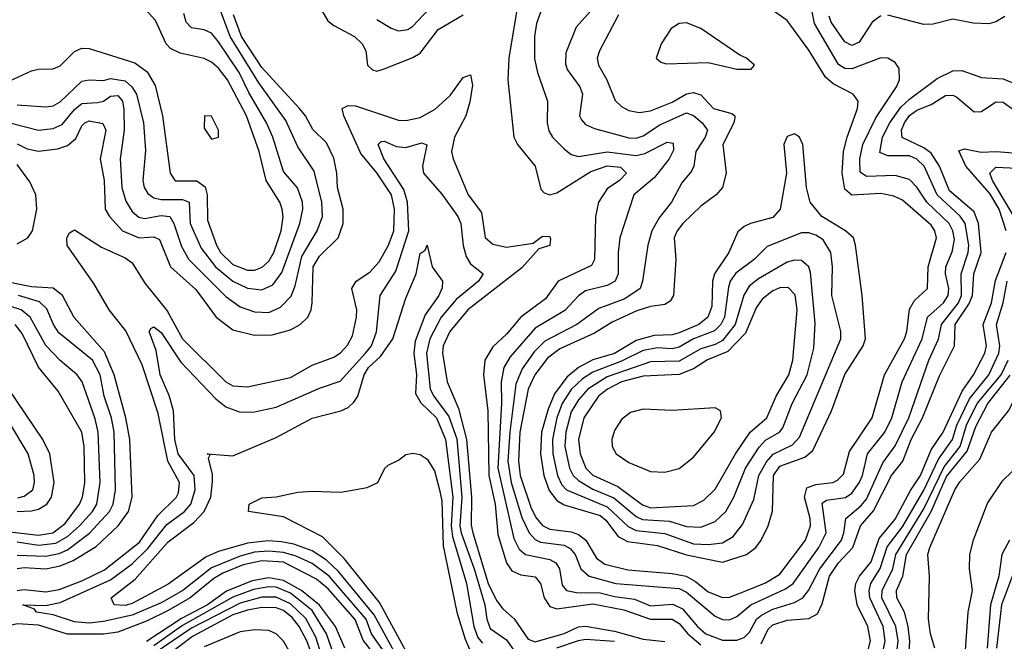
# Model space of a CAD drawing. Header units: inches. Extents: x 884549 to 1028252, y 526810 to 653624.
# Tile 668 of 1056: x 986677 to 989413, y 565749 to 567477. Entities that reach past the tile are written whole.
import ezdxf

# ---------------------------------------------------------------- set-up
doc = ezdxf.new("R2010")
doc.units = ezdxf.units.IN
doc.header["$MEASUREMENT"] = 0
doc.layers.add('A9586', color=7, linetype='Continuous')

msp = doc.modelspace()

# ---------------------------------------------------------------- linework, layer by layer
at = {"layer": 'A9586', "color": 5}
for points, elevation in [([(987489.7, 567549.7), (987534, 567474), (987550, 567460.4), (987607.8, 567430), (987628.9, 567410), (987639.6, 567390), (987643.9, 567350), (987657.3, 567337.3), (987670, 567334.1), (987690, 567340.1), (987770, 567372), (987790, 567384.2), (987839.9, 567450), (987910, 567490.8)], 1820), ([(988270.8, 567509.2), (988223.9, 567456.1), (988195.1, 567384.9), (988193.7, 567353.7), (988198.6, 567338.6), (988234, 567290), (988241.5, 567270), (988233.1, 567210), (988238.4, 567198.4), (988250, 567185.1), (988274.7, 567174.7), (988370, 567148), (988390, 567147.2), (988410, 567153.8), (988455.7, 567184.3), (988530, 567217.9), (988550, 567210.1), (988574.1, 567190), (988588.8, 567170), (988581.7, 567150), (988556.5, 567110), (988550.6, 567070), (988544.2, 567055.8), (988517.1, 567022.9), (988488.7, 566970), (988454.2, 566925.8), (988434, 566890), (988422.5, 566850), (988408.1, 566750), (988401, 566730), (988358.8, 566701.2), (988286.3, 566673.7), (988225.8, 566630), (988136.9, 566583.1), (988106.6, 566553.4), (988073.3, 566506.7), (988056.3, 566463.7), (988039.1, 566330), (988033.6, 566250), (988042.8, 566190), (988072.8, 566092.8), (988092.9, 566050), (988110, 566032.1), (988124.8, 566024.8), (988190, 566015.7), (988207.2, 566007.2), (988220.6, 565990), (988236.3, 565950), (988259.8, 565930), (988333.4, 565910), (988510, 565895.3), (988530, 565885.3), (988610, 565818.6), (988630, 565809.5), (988650, 565808.1), (988670, 565817.6), (988709.4, 565850.6), (988805, 565895), (988826.3, 565910), (988898.3, 566010), (988918.7, 566050), (988906.8, 566133.2), (988919.1, 566140.9), (988971.8, 566148.2), (988990, 566160.9), (989010, 566189.6), (989019.2, 566210), (989033.6, 566270), (989081.1, 566330), (989100.5, 566370), (989129.9, 566470), (989184.8, 566590), (989199.7, 566650), (989244.4, 566690), (989256.9, 566710), (989259.4, 566730), (989250.2, 566770), (989250.4, 566790), (989268.8, 566831.2), (989274.5, 566865.5), (989270.4, 566890), (989260.4, 566910), (989198.4, 566970), (989170, 567011.7), (989150, 567032.2), (989110, 567044), (989030, 567040.9), (989012.9, 567052.9), (989011.6, 567090), (989020.1, 567130), (989056.1, 567203.9), (989114.2, 567290), (989122.4, 567310), (989121.1, 567341.1), (989110, 567357.4), (989090, 567369.8), (989070, 567370.5), (988990, 567339.8), (988970, 567341.6), (988952.7, 567352.7), (988886.2, 567466.2), (988872.8, 567530)], 1860), ([(988341, 567490), (988288.1, 567390), (988282.2, 567370), (988285.5, 567350), (988308.6, 567310), (988332.3, 567252.3), (988350, 567235.1), (988370, 567224), (988398.5, 567218.5), (988430, 567223.8), (988490, 567247.8), (988530, 567271.2), (988550, 567274.1), (988570, 567268.1), (988605.4, 567230), (988656.1, 567216.1), (988664.5, 567210), (988664.2, 567204.2), (988662.1, 567190), (988631.5, 567130), (988640.5, 567050), (988630.1, 567010), (988612.6, 566990), (988570, 566958.3), (988520.1, 566910), (988504.2, 566890), (988495.8, 566870), (988500.7, 566810), (988494.2, 566710), (988485.2, 566694.8), (988470, 566685.5), (988430, 566679.6), (988392.3, 566667.7), (988323.6, 566636.4), (988274.4, 566605.6), (988178.5, 566561.5), (988144, 566536), (988108.7, 566490), (988090.3, 566449.7), (988067.3, 566330), (988063.1, 566250), (988068.2, 566210), (988098.8, 566118.8), (988112.4, 566092.4), (988130, 566070.8), (988150, 566060.4), (988210, 566052.8), (988230, 566045.5), (988250.6, 566030), (988279.9, 565979.9), (988303.5, 565963.5), (988367.2, 565947.2), (988490, 565937.5), (988528.9, 565930), (988555.2, 565915.2), (988590, 565886.6), (988630, 565870.3), (988650, 565871.9), (988690, 565887.5), (988750, 565911.8), (988790, 565935.7), (988860.9, 566030), (988874.4, 566070), (988873.6, 566090), (988857.8, 566150), (988864.6, 566175.4), (988890, 566184.7), (988936.5, 566190), (988950, 566196.8), (988966.1, 566213.9), (988983.4, 566276.6), (989046.1, 566370), (989080.2, 566490), (989136.4, 566590), (989142.8, 566610), (989150, 566672.4), (989164, 566696), (989199.5, 566730), (989201.4, 566790), (989224.9, 566870), (989220.3, 566890), (989210, 566906), (989130, 566975.1), (989105.9, 566985.9), (989070, 566993.4), (988990, 566989.2), (988970, 567005.8), (988962.9, 567050), (988966.4, 567110), (988976.2, 567150), (989005.8, 567230), (989007.2, 567250), (988993, 567270), (988938.2, 567298.2), (988916.7, 567316.7), (988870, 567392), (988810, 567474.7), (988710, 567546.2)], 1880), ([(986650, 567307), (986710, 567334.4), (986730, 567339.6), (986770, 567340.4), (986790, 567349), (986830, 567388.4), (986850, 567398), (986870, 567396.9), (986997.2, 567357.2), (987031.5, 567331.5), (987053.7, 567293.7), (987074.6, 567210), (987095.1, 567050), (987109.2, 567029.2), (987170, 567029.2), (987192.6, 567012.6), (987198.1, 566990), (987199.5, 566919.5), (987223.9, 566850), (987235.4, 566830), (987270, 566796.2), (987310, 566780.2), (987330, 566780.6), (987351.4, 566788.6), (987370, 566805.9), (987383.7, 566830), (987404.1, 566890), (987409, 566929), (987406.9, 566950), (987399.9, 566970), (987361.9, 567030), (987342.3, 567110), (987307.3, 567210), (987254.7, 567310), (987230, 567342), (987210, 567359.2), (987190, 567368.9), (987123.7, 567383.7), (987096.6, 567396.6), (987084, 567410), (987054.9, 567474.9), (987010, 567523.4)], 1880), ([(986650, 567189.8), (986730, 567170.1), (986770, 567174.2), (986794.9, 567185.1), (986830, 567227.5), (986850, 567244.2), (986893.7, 567246.3), (986910, 567250.1), (986930, 567264.6), (986950, 567265.8), (986963.3, 567250), (986966.8, 567226.8), (986967.5, 567170), (986956.6, 567090), (986961.6, 567010), (986972, 566972), (986990, 566943.6), (987008.2, 566928.2), (987024.3, 566924.3), (987070, 566932.5), (987094.3, 566930), (987105.5, 566910), (987126.7, 566846.7), (987147.3, 566810), (987250, 566707.8), (987290, 566678.3), (987330, 566664.7), (987370, 566663.3), (987402.5, 566677.5), (987431.7, 566708.3), (987442.8, 566737.2), (987461.2, 566818.8), (987504.1, 566890), (987518.4, 566930), (987516.6, 566970), (987496, 567056), (987450, 567123.6), (987416.4, 567196.4), (987341.5, 567301.5), (987262.5, 567430), (987230, 567517)], 1840), ([(987670, 567477.4), (987710, 567453.6), (987730, 567446.1), (987756.3, 567450), (987770, 567458.7), (987830, 567522.4)], 1840), ([(988059.8, 567510), (988036.5, 567370), (988033.6, 567310), (988050.1, 567150), (988060.4, 567130), (988109.6, 567070), (988125.7, 567005.7), (988135.1, 566995.1), (988150, 566990.1), (988170, 566995.1), (988264.7, 567055.3), (988310, 567070.8), (988346.7, 567066.7), (988363.9, 567050), (988344.2, 567030), (988310, 567006.8), (988285.9, 566970), (988276.9, 566930), (988275, 566810), (988266.3, 566793.7), (988173.7, 566750), (988138.7, 566701.3), (988070, 566649.9), (988030, 566603), (987992.4, 566567.6), (987969.5, 566530), (987965.9, 566490), (987977.8, 566390), (987980.5, 566210), (987998.1, 566130), (988005.8, 566045.8), (988030, 565967.4), (988045.1, 565945.1), (988070, 565933.2), (988110, 565927.9), (988124.1, 565910), (988134.3, 565870), (988150, 565845.2), (988170, 565838.9), (988270, 565853.4), (988356.2, 565836.2), (988430, 565810.7), (988490, 565810.8), (988510, 565798.7), (988533.7, 565770), (988570, 565738.7)], 1820), ([(988130, 567512.5), (988113.5, 567466.5), (988108, 567430), (988108.3, 567368.3), (988116.1, 567330), (988143.9, 567250), (988143.3, 567190), (988147.7, 567167.7), (988158.3, 567150), (988190, 567118.3), (988210, 567102.1), (988230, 567096.6), (988310, 567109.4), (988390, 567099.7), (988414.8, 567105.2), (988476.8, 567136.8), (988493.3, 567133.3), (988493.8, 567113.8), (988482.1, 567090), (988441.4, 567038.6), (988383.9, 566990), (988345.3, 566870), (988340.1, 566830), (988340.6, 566770), (988331.8, 566750), (988310, 566737.8), (988250, 566723.5), (988230, 566709), (988191.9, 566668.1), (988110, 566619.1), (988040.5, 566539.5), (988022.6, 566510), (988015.2, 566470), (988016.2, 566410), (988006.4, 566230), (988050, 566035.1), (988065.2, 566005.2), (988082.4, 565990), (988150, 565975.9), (988166.8, 565966.8), (988177, 565950), (988184.8, 565904.8), (988197, 565890), (988224.6, 565884.6), (988290, 565883.8), (988330, 565873), (988385.9, 565865.9), (988430, 565847.9), (988491.8, 565851.8), (988518.7, 565838.7), (988560.6, 565790), (988583.9, 565770), (988630, 565751.7), (988670, 565751.8), (988690, 565759.6), (988705.4, 565774.6), (988725.1, 565810), (988738.6, 565821.4), (988770, 565838.3), (988830, 565856.8), (988853.4, 565870), (988869.6, 565890.4), (988900.4, 565950), (988960.6, 566030), (988967.8, 566050), (988972.8, 566090), (989014.7, 566125.3), (989030, 566144.3), (989075.4, 566244.6), (989110, 566292.4), (989148.2, 566370), (989203.4, 566530), (989230.8, 566589.2), (989238.8, 566630), (989285.7, 566690), (989294.7, 566710), (989293.3, 566770), (989313.3, 566830), (989314.9, 566850), (989304.5, 566910), (989291, 566931), (989226.9, 566990), (989190.9, 567070), (989170, 567089.6), (989150, 567098.3), (989090, 567098.8), (989067.5, 567107.5), (989075.3, 567150), (989095.5, 567190), (989126, 567234), (989150, 567256.3), (989226.5, 567313.5), (989270, 567334.5), (989295.3, 567335.3), (989350, 567316.1), (989410, 567312.5), (989470, 567287.8)], 1840), ([(986670, 567239.9), (986750, 567234.7), (986770, 567237.6), (986790, 567248.9), (986850, 567305.7), (986870, 567309.7), (986910, 567308), (986930, 567313.2), (986970, 567306.8), (986989, 567290), (987001.8, 567270), (987021.7, 567190), (987027.2, 567112.8), (987019.4, 567030), (987023.3, 567010), (987033.4, 566993.4), (987050, 566981.7), (987070, 566976.7), (987130, 566977.4), (987148.3, 566970), (987150.8, 566910), (987181.6, 566841.6), (987221.7, 566790), (987270, 566750), (987310, 566730.3), (987350, 566725.6), (987380.4, 566739.6), (987405.9, 566774.1), (987455.7, 566910), (987463.8, 566950), (987462.8, 566970), (987449.2, 567009.2), (987410, 567055.2), (987380.8, 567150), (987362.8, 567190), (987314.1, 567274.1), (987287.6, 567330), (987230, 567415.6), (987210, 567439.2), (987190, 567448.9), (987154.3, 567454.3), (987140.2, 567470), (987133.8, 567493.8)], 1860), ([(986670, 567131.9), (986698.2, 567118.2), (986730, 567111.8), (986782.3, 567117.7), (986810, 567127.4), (986833.7, 567146.3), (986850, 567181.5), (986858.3, 567190), (986870, 567195.5), (986908.4, 567188.4), (986916.7, 567170), (986901.2, 567090), (986912, 567030), (986915, 566950), (986926.5, 566930), (986963.4, 566890), (987009.3, 566870), (987050, 566873.7), (987066, 566866), (987096.7, 566790), (987167.1, 566727.1), (987223.7, 566650), (987270, 566614.5), (987330, 566599.7), (987379.3, 566600.7), (987430, 566614.5), (987457.1, 566630), (987477.9, 566650), (987487.3, 566670), (987490.2, 566689.8), (987493.1, 566790), (987510, 566819.9), (987562.7, 566870), (987576.6, 566910), (987575.8, 566950), (987560.7, 567010), (987558.6, 567050), (987550, 567092.2), (987530, 567134.3), (987491.7, 567171.7), (987471.4, 567210), (987455.3, 567230), (987350, 567344.1), (987293.3, 567430), (987271.7, 567490)], 1820), ([(989070, 567487.4), (989046.1, 567470), (989010, 567414.7), (988990, 567405), (988970, 567414.9), (988932.1, 567470), (988926.4, 567486.4)], 1840), ([(989414.5, 567485.5), (989390, 567470.5), (989370, 567464.9), (989326.8, 567466.8), (989270, 567478), (989215.4, 567464.6), (989190, 567463.6), (989090, 567489.9)], 1840), ([(989220, 565730), (989207.9, 565770), (989202.4, 565810), (989205.3, 565930), (989201.1, 565990), (989206.3, 566010), (989276, 566170), (989290, 566192), (989345, 566255), (989378.1, 566330), (989425.3, 566390), (989495.4, 566524.6), (989540.7, 566659.3), (989570, 566765.6), (989617.4, 566882.6), (989619.3, 566950), (989670.9, 566989.1), (989697, 567023), (989730, 567101.5), (989786.7, 567193.3), (989870, 567259.4), (989955.3, 567304.7), (990000, 567344.6)], 1680), ([(986670, 565890), (986690, 565893.2), (986750, 565886.3), (986787.3, 565892.7), (986850, 565916.6), (986912.8, 565947.2), (987010, 566024.7), (987061.2, 566098.8), (987111.7, 566148.3), (987118.2, 566161.8), (987121.2, 566190), (987089.2, 566249.2), (987061.7, 566381.7), (987017.8, 566517.8), (986971.9, 566611.9), (986926.2, 566670), (986883.7, 566743.7), (986809.1, 566849.1), (986808.2, 566870), (986815.4, 566884.6), (986830, 566892.4), (986904.8, 566844.8), (986970, 566815.3), (986990, 566801.4), (987024.8, 566744.8), (987087.5, 566667.5), (987130, 566589.5), (987250, 566469.7), (987270, 566459.2), (987310, 566456), (987430, 566482.5), (987490, 566516.5), (987550, 566538.4), (987569, 566551), (987588.2, 566571.8), (987601.8, 566598.2), (987613.5, 566650), (987614, 566670), (987599.9, 566730), (987612, 566750), (987650, 566775.4), (987676.4, 566803.6), (987702.3, 566850), (987717, 566890), (987718.6, 566950), (987710.5, 566990), (987670, 567051.6), (987625.2, 567105.2), (987577.8, 567210), (987573.7, 567230), (987590, 567238.3), (987610, 567237.5), (987730, 567197.7), (987750, 567196.6), (987790, 567204.6), (987832, 567228), (987873.9, 567266.1), (987910, 567316.3), (987930, 567323.8), (987935.3, 567295.3), (987928.6, 567248.6), (987917.3, 567210), (987886, 567150), (987876.8, 567110), (987881.5, 567090), (987923.9, 566990), (987960.6, 566940.6), (987971.2, 566871.2), (987992.5, 566852.5), (988030, 566844.3), (988104.5, 566855.5), (988130, 566874.9), (988150, 566874), (988152.2, 566867.8), (988150.9, 566849.1), (988120.3, 566839.7), (988072.6, 566787.4), (987922.7, 566670), (987872.2, 566610), (987854.1, 566570), (987852, 566550), (987865.4, 566470), (987896.3, 566396.3), (987918.6, 566310), (987932.8, 566150), (987931.9, 566071.9), (987936.1, 566050), (987979.4, 565910), (988002.4, 565862.4), (988019.4, 565839.4), (988051.2, 565811.2), (988090, 565754.9), (988110, 565747.2), (988190, 565770.9), (988230, 565788.8), (988250, 565791), (988330, 565777.5), (988410, 565755), (988470, 565748.4)], 1780), ([(988737.8, 565742.2), (988757.6, 565782.4), (988770, 565794.4), (988810, 565807.8), (988870, 565812.1), (988894.5, 565825.5), (988906.9, 565853.1), (988927.7, 565930), (988952.6, 565967.4), (988992.5, 566010), (989013.4, 566070), (989050, 566111.5), (989099.9, 566210), (989130.9, 566250), (989154.5, 566310), (989186.3, 566370), (989233.2, 566486.8), (989274.9, 566570), (989277.2, 566630), (989314.4, 566685.6), (989325.1, 566710), (989328.4, 566770), (989348.9, 566830), (989341.5, 566910), (989330, 566942.4), (989261.4, 567001.4), (989233.1, 567070), (989210, 567105.9), (989190, 567121), (989129.6, 567149.6), (989128, 567170), (989136.4, 567190), (989149.6, 567210.4), (989170, 567225.4), (989210, 567240.9), (989250, 567266.1), (989270, 567267.2), (989281.4, 567261.4), (989330, 567220.5), (989350, 567222), (989390, 567248.2), (989410, 567247.5), (989450, 567218.5)], 1820), ([(987690, 565719.3), (987654.5, 565770), (987640, 565810), (987537, 565930), (987490, 565964.8), (987445.8, 565985.8), (987410, 565995.8), (987370, 565999.5), (987330, 565996.6), (987290, 565985.7), (987210, 565952.8), (987130.6, 565890), (987070, 565856), (986990, 565821.3), (986910, 565803.5), (986870, 565799.6), (986830, 565803.1), (986770, 565822.1), (986724.2, 565830), (986718.2, 565838.2), (986686.2, 565850), (986748.6, 565848.6), (986790, 565856.6), (986930, 565919.9), (986990, 565964.4), (987033.4, 566006.6), (987086.6, 566073.4), (987134.9, 566110), (987152.7, 566130), (987165.2, 566170), (987161.9, 566210), (987118, 566270), (987108.8, 566310), (987104.8, 566390), (987092.5, 566432.5), (987067.4, 566490), (987056.9, 566556.9), (987036.8, 566610), (987041.7, 566618.3), (987050, 566623.2), (987070, 566607.7), (987124.7, 566524.7), (987222.6, 566422.6), (987250, 566400.9), (987290, 566385.5), (987330, 566386.8), (987390, 566399.3), (987510, 566452.2), (987568, 566472), (987638, 566550), (987654.7, 566570), (987669.1, 566609.1), (987678.8, 566710), (987722.1, 566777.9), (987758.7, 566890), (987754.5, 566970), (987744.8, 567004.8), (987689.1, 567090), (987673.3, 567130), (987681.5, 567138.5), (987690, 567139.5), (987724.1, 567124.1), (987750, 567121.5), (987794.7, 567134.7), (987808.8, 567128.8), (987796.2, 567070), (987799.8, 567050), (987850, 566992.2), (987895.1, 566930), (987903.3, 566910), (987909.2, 566849.2), (987918.2, 566818.2), (987930, 566798.1), (987965, 566770), (987952.4, 566750), (987890, 566698.9), (987848.9, 566650), (987817, 566590), (987807.5, 566550), (987818.1, 566450), (987828, 566430), (987870, 566373.8), (987891.7, 566311.7), (987905.7, 566150), (987900.8, 566070), (987903.9, 566050), (987940.1, 565950), (987970.2, 565850), (987975, 565810), (987984.5, 565784.5), (988030, 565752.8), (988059.7, 565710)], 1760), ([(989418.9, 566890), (989399.2, 566950), (989373.3, 566993.3), (989306.6, 567070), (989287.3, 567112.7), (989302.3, 567117.7), (989349, 567109), (989390.8, 567110.8), (989450, 567106)], 1780), ([(990000, 567134.8), (989927.6, 567052.4), (989879.2, 566980.8), (989765.3, 566774.7), (989755.5, 566750), (989747.9, 566710), (989708, 566652), (989678, 566570), (989653.6, 566526.4), (989630, 566465.5), (989585.9, 566414.1), (989550, 566345.6), (989470, 566255.5), (989406.7, 566193.3), (989366.3, 566133.7), (989326.9, 566030), (989316.7, 565990), (989315.4, 565950), (989323.8, 565890), (989311.8, 565830), (989304, 565710)], 1680), ([(986670, 566853.4), (986699.6, 566870), (986712.8, 566890), (986725, 566950), (986722.6, 566990), (986705.9, 567025.9), (986670, 567074.4)], 1820), ([(989452.2, 566910), (989380.2, 567030), (989373.3, 567050), (989390, 567066.5), (989450, 567064.1)], 1760), ([(990000, 567014.4), (989875.6, 566830), (989829.2, 566730.8), (989823.3, 566656.7), (989814.8, 566645.2), (989786.8, 566630), (989770.6, 566610), (989748.7, 566530), (989715.9, 566470), (989702.1, 566430), (989655.9, 566370), (989622.5, 566297.5), (989592.9, 566247.1), (989526.7, 566170), (989519.7, 566150), (989521.7, 566090), (989480.3, 566050), (989405.9, 565850), (989391.5, 565730)], 1740), ([(987746.1, 565670), (987662.6, 565822.6), (987563.1, 565943.1), (987530, 565974.2), (987490, 566000.7), (987438.8, 566018.8), (987405.1, 566025.1), (987367.7, 566027.7), (987310, 566021.3), (987230, 565998.6), (987195.9, 565984.1), (987090, 565908.1), (986990, 565853.8), (986970, 565848.1), (986939.8, 565850), (986931.4, 565870), (986998.3, 565921.7), (987090, 566025.4), (987160.8, 566079.2), (987190.2, 566110), (987208.3, 566150), (987213.1, 566193.1), (987212.9, 566212.9), (987202.4, 566257.6), (987206.8, 566266.8), (987198, 566270), (987270, 566264.9), (987390, 566315.7), (987490, 566368.7), (987570, 566389.6), (987590, 566399.2), (987606.2, 566413.8), (987616.7, 566430), (987634.7, 566490), (987646.5, 566510), (987679.8, 566540.2), (987714.6, 566590), (987750, 566702.4), (987778.6, 566770), (987790, 566827), (987803.6, 566836.4), (987810, 566850.3), (987823.2, 566790), (987851.9, 566750), (987851.6, 566731.6), (987841.8, 566710), (987804, 566656), (987776.4, 566583.6), (987772.8, 566550), (987780, 566490), (987777.3, 566437.3), (987791.8, 566411.8), (987835.3, 566370), (987860.8, 566310), (987881.2, 566150), (987876.5, 566070), (987879.8, 566039.8), (987918.7, 565910), (987938.9, 565790), (987950, 565759.9), (987963.6, 565743.6)], 1740), ([(989030, 565706.4), (989041.9, 565750), (989034.5, 565790), (989004.1, 565850), (988997.8, 565890), (989000.6, 565910), (989010.8, 565930), (989043.3, 565970), (989065.2, 566034.8), (989110, 566088.4), (989152.2, 566167.8), (989180.4, 566210), (989210, 566281.4), (989243.6, 566330), (989296, 566444), (989327.9, 566490), (989359.4, 566550), (989364, 566570), (989354.5, 566630), (989377.9, 566690), (989388.4, 566751.6), (989418.8, 566830)], 1780), ([(986670, 565951.1), (986690, 565954.3), (986750, 565950), (986790, 565959), (986826.1, 565973.9), (986890, 566012.5), (986951.4, 566070), (986979.3, 566110), (986990, 566150), (986983.2, 566310), (986972.3, 566370), (986939.6, 566490), (986913.1, 566553.1), (986828.7, 566648.7), (986796.7, 566710), (986770, 566730.2), (986710, 566734.3), (986650, 566746.4)], 1820), ([(989070, 565690), (989082.7, 565750), (989076.9, 565790), (989039.9, 565870), (989038, 565890), (989042.7, 565910), (989068.7, 565951.2), (989088.1, 566011.9), (989130, 566067.2), (989190, 566168.7), (989230, 566255), (989269.1, 566310), (989281.4, 566350), (989316.7, 566423.3), (989370.5, 566490), (989397.7, 566550), (989400.7, 566570), (989391.6, 566630), (989409.8, 566690), (989421.7, 566750)], 1760), ([(986670, 565988.6), (986750, 565986), (986787, 565993), (986810, 566003), (986870.9, 566049.1), (986927.2, 566110), (986937, 566130), (986943.3, 566170), (986939.5, 566330), (986932.4, 566370), (986912.2, 566430), (986901, 566490), (986879.5, 566530), (986786.5, 566606.5), (986770.9, 566630), (986753.2, 566673.2), (986732.1, 566692.1), (986673.6, 566710)], 1840), ([(986670, 566025.4), (986730, 566016.2), (986777.9, 566022.1), (986810, 566039.9), (986843.8, 566070), (986879.8, 566110), (986891.6, 566130), (986901.1, 566190), (986895.7, 566330), (986887.2, 566367.2), (986851.3, 566470), (986836.6, 566490), (986790, 566529.1), (986750, 566571.4), (986706.3, 566650), (986681.5, 566670), (986650, 566680.8)], 1860), ([(986650, 566053.5), (986730, 566043.8), (986769.4, 566050), (986803.3, 566076.7), (986843.8, 566130), (986852.2, 566150), (986858, 566190), (986856.8, 566290), (986850.3, 566330.3), (986783.8, 566443.8), (986730, 566510.9), (986684.6, 566604.6), (986665, 566630)], 1880), ([(989114, 565710), (989118, 565750), (989111.9, 565790), (989073.3, 565870), (989073.9, 565890), (989103.5, 565950), (989112.3, 565990), (989190, 566116.9), (989246.2, 566233.8), (989290.9, 566290), (989307.9, 566350), (989337.8, 566410), (989404.6, 566490), (989423.7, 566530)], 1740), ([(989147.1, 565692.9), (989150.6, 565749.4), (989146, 565790), (989136.2, 565830), (989114.8, 565870), (989114.1, 565890), (989131, 565930), (989141.9, 565990), (989210, 566110), (989253.1, 566206.9), (989310, 566277.4), (989334.1, 566345.9), (989367.6, 566410), (989430, 566488.6)], 1720), ([(986670, 566109.7), (986710, 566111.3), (986730, 566115.8), (986752.4, 566130), (986765.4, 566150), (986773.1, 566190), (986761.2, 566270), (986741.9, 566310), (986647.5, 566450)], 1920), ([(986672.6, 566147.4), (986690, 566152.1), (986713.7, 566170), (986718.5, 566190), (986717.1, 566210), (986701.2, 566270), (986650, 566355)], 1940), ([(987768.2, 565690), (987677.2, 565857.2), (987579.4, 565979.4), (987518.9, 566038.9), (987410, 566094.5), (987313.2, 566110), (987314.7, 566130), (987350, 566147.8), (987390, 566150.6), (987450, 566163.2), (987490, 566166.6), (987570, 566163.7), (987643.3, 566176.7), (987672.3, 566190), (987692, 566230), (987701.5, 566238.5), (987730, 566252.2), (987750, 566268.5), (987770, 566272.2), (987790, 566268.4), (987810, 566255.5), (987830, 566222.3), (987844, 566170), (987850, 566139.1), (987854.2, 566014.2), (987892.3, 565830), (987915, 565755), (987927.3, 565727.3)], 1720), ([(989427.6, 566030), (989406.9, 565990), (989397.9, 565930), (989375.2, 565850), (989365.6, 565730)], 1720), ([(987664.4, 565710), (987632, 565752), (987609.8, 565809.8), (987534.7, 565894.7), (987502, 565922), (987410, 565968.6), (987350, 565972.3), (987298.5, 565961.5), (987241.8, 565938.2), (987216.7, 565923.3), (987150.9, 565870), (987090, 565834.9), (987030, 565805.1), (986950, 565774.7), (986910, 565768.3), (986810, 565769.1), (986730, 565793.6), (986670, 565797), (986610, 565782.8), (986475.8, 565724.2)], 1780), ([(987580.8, 565730), (987555.1, 565790), (987510, 565849), (987460.2, 565890), (987410, 565918), (987370, 565924.9), (987323.3, 565916.7), (987251.9, 565888.1), (987198.8, 565850), (987127.3, 565812.7), (987030, 565748.1)], 1820), ([(987550, 565711), (987529.9, 565770.1), (987490, 565834.6), (987430, 565882.9), (987390, 565899.3), (987370, 565900.5), (987327.4, 565892.6), (987270, 565871.2), (987130, 565792.6), (987050, 565735.9)], 1840), ([(987516, 565710), (987500.6, 565760.6), (987472.5, 565812.5), (987430, 565853.3), (987390, 565871.6), (987350, 565871.2), (987290, 565854.8), (987155, 565785), (986970, 565660.2)], 1860), ([(987497.1, 565690), (987475.3, 565750), (987454.1, 565790), (987434.9, 565814.9), (987410, 565834.3), (987390, 565841.5), (987350, 565842.4), (987310, 565835.6), (987270, 565822.2), (987157.7, 565762.3), (987089.3, 565710.7)], 1880), ([(987431.9, 565711.9), (987410, 565748.9), (987390, 565770), (987370, 565778.5), (987330, 565780.5), (987290, 565775.2), (987190, 565733.9)], 1920), ([(988170, 565731.1), (988230, 565751.2), (988250, 565754.8), (988330, 565748.8)], 1760)]:
    msp.add_lwpolyline(points, dxfattribs=dict(at, elevation=elevation))
for points, elevation in [([(988530, 567467.7), (988510, 567466.5), (988487.2, 567452.8), (988459.9, 567410), (988446, 567370), (988458.8, 567358.8), (988474.1, 567354.1), (988590, 567358), (988670, 567339.2), (988710, 567339.6), (988719.2, 567350), (988696.9, 567370), (988678.2, 567378.2), (988570, 567452.3)], 1920), ([(987190.4, 567209.6), (987190, 567175.5), (987210, 567145), (987229.7, 567150.3), (987229.8, 567170), (987210, 567208.6)], 1920), ([(988830, 567159.4), (988810, 567152.3), (988800.5, 567130), (988808.1, 567050), (988790.1, 566950), (988770, 566926.9), (988707.8, 566910), (988690, 566902.1), (988673, 566887), (988647.9, 566830), (988608, 566770), (988602.5, 566750), (988600.3, 566679.7), (988589.2, 566650), (988564.9, 566630), (988510, 566606.5), (988490, 566600.8), (988440.8, 566599.2), (988390, 566585), (988330, 566549.2), (988270, 566531.6), (988230.3, 566509.7), (988197.3, 566482.7), (988163.3, 566436.7), (988145.4, 566394.6), (988127.5, 566330), (988124.7, 566270), (988133.7, 566210), (988148.2, 566168.2), (988170, 566139.9), (988190, 566128.7), (988290, 566098.6), (988305.6, 566085.6), (988340.5, 566040.5), (988366, 566026), (988450, 566015), (988530, 565989.3), (988630, 565969.3), (988696.7, 565990), (988723.2, 566010), (988737.6, 566030), (988756.8, 566070), (988769.4, 566110.6), (988772.3, 566210), (988790, 566235.8), (988859.2, 566260.8), (988880.8, 566279.2), (988933.1, 566390), (988970, 566490.7), (989021.3, 566570), (989027.8, 566590), (989018.2, 566710), (989000.1, 566850), (988993.9, 566870), (988972, 566890), (988906.7, 566930), (988873.6, 566970), (988863.4, 567010), (988853.5, 567130), (988844.4, 567150)], 1920), ([(988870, 566884.5), (988850, 566884.2), (988753.9, 566846.1), (988718.5, 566810), (988667.3, 566772.7), (988651.5, 566750), (988646.8, 566733.2), (988636.2, 566650), (988625.4, 566630), (988608, 566612), (988550, 566589.8), (988510, 566566.8), (988490, 566562.2), (988450, 566565), (988410, 566557.1), (988350, 566527.5), (988270, 566497.3), (988241.6, 566478.4), (988210, 566448.7), (988184.6, 566410), (988170, 566370), (988157.5, 566310), (988158.7, 566270), (988171.3, 566210), (988184.1, 566184.1), (988197, 566170), (988310, 566123.1), (988367.8, 566067.8), (988390, 566057), (988470, 566048.1), (988550, 566019.7), (988590, 566017.9), (988630, 566022.7), (988660.2, 566039.8), (988686, 566074), (988716.9, 566143.1), (988731.6, 566210), (988752.5, 566247.5), (988771.1, 566268.9), (988825.1, 566294.9), (988843.9, 566316.1), (988959.3, 566590), (988958.8, 566610), (988934.4, 566710), (988935.9, 566790), (988930.9, 566830), (988910, 566864.5), (988890, 566877.9)], 1940), ([(988830, 566808.8), (988810, 566802.8), (988730, 566756.6), (988704.3, 566735.7), (988689.3, 566710.7), (988665.7, 566630), (988630, 566585.2), (988610, 566573.6), (988570, 566562.1), (988510, 566527.4), (988430, 566526.1), (988310, 566484.1), (988256.2, 566450), (988230, 566420.4), (988210, 566387), (988194.8, 566330), (988192.5, 566290), (988205.3, 566230), (988215.7, 566210), (988230, 566195.5), (988270, 566172.2), (988328.1, 566148.1), (988390, 566095.7), (988407.6, 566087.6), (988482.6, 566082.6), (988530, 566068.4), (988570, 566066.4), (988610, 566081.6), (988639.7, 566110), (988662, 566150), (988693.9, 566230), (988731.7, 566288.3), (988750, 566308.3), (988788.6, 566330), (988797.8, 566342.2), (988823.9, 566410), (988865.8, 566490), (988883.6, 566563.6), (988887.8, 566632.2), (988874.4, 566774.4), (988869.9, 566790), (988850, 566807.5)], 1960), ([(988812.7, 566732.7), (988790, 566731.8), (988770, 566722.9), (988740.2, 566699.8), (988723.8, 566676.2), (988694.4, 566605.6), (988645.3, 566554.7), (988588.3, 566531.7), (988550, 566506.3), (988510, 566490.7), (988410, 566486), (988349.7, 566470), (988310.4, 566450), (988285.4, 566430), (988244.7, 566370), (988230.4, 566310), (988234.3, 566270), (988250.3, 566230.3), (988270.3, 566210.3), (988339.1, 566179.1), (988408, 566128), (988430, 566119.8), (988550, 566126.1), (988578.4, 566141.6), (988610, 566171.5), (988666.5, 566270), (988707.2, 566330), (988753.4, 566370), (988779.7, 566430), (988815, 566490), (988825.7, 566530), (988837.7, 566670), (988831.8, 566711.8)], 1980), ([(988610, 566397.6), (988490, 566390.2), (988410, 566394.2), (988374.9, 566385.1), (988350, 566365.7), (988330, 566334.9), (988322.9, 566310), (988324, 566290), (988334.7, 566270), (988370, 566246.1), (988430, 566221), (988470, 566218.8), (988510, 566229.5), (988550, 566261.2), (988606.8, 566330), (988627.7, 566370), (988624.8, 566390)], 2020)]:
    msp.add_lwpolyline(points, close=True, dxfattribs=dict(at, elevation=elevation))

doc.saveas('drawing.dxf')
